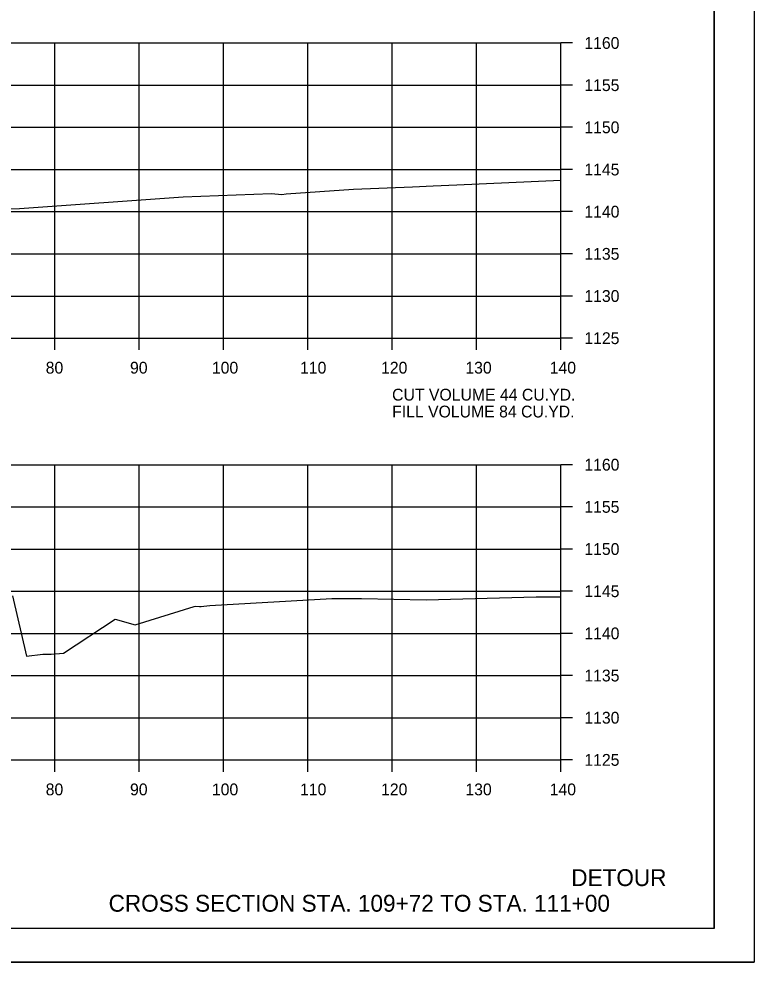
# Model space of a CAD drawing. Extents: x 1368971 to 1374497, y 378717 to 381839.
# Drawn here: x 1372484.6 to 1372571.8, y 381330 to 381441.8 of the extents above; entities that cross this region are included whole.
import ezdxf

# ---------------------------------------------------------------- set-up
doc = ezdxf.new("R2010")
doc.units = 0
for name, color, linetype in [('R_Axis', 7, 'Continuous'), ('R_Axis Annot', 7, 'Continuous'), ('R_Border', 7, 'Continuous'), ('R_Draft', 7, 'Continuous'), ('R_Exist Surface', 7, 'Continuous'), ('R_Grid', 7, 'Continuous'), ('R_No Plot', 7, 'Continuous')]:
    doc.layers.add(name, color=color, linetype=linetype)

msp = doc.modelspace()

# ---------------------------------------------------------------- linework, layer by layer
at = {"layer": 'R_Axis'}
for p, q in [((1372548.91, 381403.99), (1372548.91, 381438.99)), ((1372550.31, 381438.99), (1372548.91, 381438.99)), ((1372550.31, 381433.99), (1372548.91, 381433.99)), ((1372550.31, 381428.99), (1372548.91, 381428.99)), ((1372550.31, 381423.99), (1372548.91, 381423.99)), ((1372550.31, 381418.99), (1372548.91, 381418.99)), ((1372550.31, 381413.99), (1372548.91, 381413.99)), ((1372550.31, 381408.99), (1372548.91, 381408.99)), ((1372268.91, 381403.99), (1372548.91, 381403.99)), ((1372488.91, 381402.59), (1372488.91, 381403.99)), ((1372498.91, 381402.59), (1372498.91, 381403.99)), ((1372508.91, 381402.59), (1372508.91, 381403.99)), ((1372518.91, 381402.59), (1372518.91, 381403.99)), ((1372528.91, 381402.59), (1372528.91, 381403.99)), ((1372538.91, 381402.59), (1372538.91, 381403.99)), ((1372548.91, 381402.59), (1372548.91, 381403.99)), ((1372550.31, 381403.99), (1372548.91, 381403.99)), ((1372548.91, 381353.99), (1372548.91, 381388.99)), ((1372550.31, 381388.99), (1372548.91, 381388.99)), ((1372550.31, 381383.99), (1372548.91, 381383.99)), ((1372550.31, 381378.99), (1372548.91, 381378.99)), ((1372550.31, 381373.99), (1372548.91, 381373.99)), ((1372550.31, 381368.99), (1372548.91, 381368.99)), ((1372550.31, 381363.99), (1372548.91, 381363.99)), ((1372550.31, 381358.99), (1372548.91, 381358.99)), ((1372268.91, 381353.99), (1372548.91, 381353.99)), ((1372488.91, 381352.59), (1372488.91, 381353.99)), ((1372498.91, 381352.59), (1372498.91, 381353.99)), ((1372508.91, 381352.59), (1372508.91, 381353.99)), ((1372518.91, 381352.59), (1372518.91, 381353.99)), ((1372528.91, 381352.59), (1372528.91, 381353.99)), ((1372538.91, 381352.59), (1372538.91, 381353.99)), ((1372548.91, 381352.59), (1372548.91, 381353.99)), ((1372550.31, 381353.99), (1372548.91, 381353.99))]:
    msp.add_line(p, q, dxfattribs=at)
at = {"layer": 'R_Border'}
for q in [(1372567.09, 381539.45), (1372250.91, 381333.99)]:
    msp.add_line((1372567.09, 381333.99), q, dxfattribs=at)
at = {"layer": 'R_Exist Surface'}
for points in [[(1372483.24, 381419.34), (1372484.73, 381419.38), (1372504.15, 381420.73), (1372514.62, 381421.14), (1372515.85, 381421.03), (1372516.36, 381421.11), (1372524.35, 381421.66), (1372531.35, 381421.93), (1372533.77, 381422.04), (1372536.58, 381422.18), (1372548.91, 381422.71)], [(1372483.89, 381373.44), (1372485.55, 381366.29), (1372487.5, 381366.51), (1372488.47, 381366.53), (1372489.95, 381366.64), (1372496.06, 381370.69), (1372498.43, 381370), (1372505.42, 381372.17), (1372505.64, 381372.2), (1372506.07, 381372.18), (1372506.27, 381372.19), (1372506.59, 381372.22), (1372507.31, 381372.29), (1372521.75, 381373.14), (1372525.27, 381373.13), (1372532.97, 381372.97), (1372546, 381373.33), (1372548.91, 381373.34)]]:
    msp.add_lwpolyline(points, dxfattribs=at)
at = {"layer": 'R_Grid'}
for p, q in [((1372268.91, 381438.99), (1372548.91, 381438.99)), ((1372488.91, 381403.99), (1372488.91, 381438.99)), ((1372498.91, 381403.99), (1372498.91, 381438.99)), ((1372508.91, 381403.99), (1372508.91, 381438.99)), ((1372518.91, 381403.99), (1372518.91, 381438.99)), ((1372528.91, 381403.99), (1372528.91, 381438.99)), ((1372538.91, 381403.99), (1372538.91, 381438.99)), ((1372548.91, 381403.99), (1372548.91, 381438.99)), ((1372268.91, 381433.99), (1372548.91, 381433.99)), ((1372268.91, 381428.99), (1372548.91, 381428.99)), ((1372268.91, 381423.99), (1372548.91, 381423.99)), ((1372268.91, 381418.99), (1372548.91, 381418.99)), ((1372268.91, 381413.99), (1372548.91, 381413.99)), ((1372268.91, 381408.99), (1372548.91, 381408.99)), ((1372268.91, 381403.99), (1372548.91, 381403.99)), ((1372268.91, 381388.99), (1372548.91, 381388.99)), ((1372488.91, 381353.99), (1372488.91, 381388.99)), ((1372498.91, 381353.99), (1372498.91, 381388.99)), ((1372508.91, 381353.99), (1372508.91, 381388.99)), ((1372518.91, 381353.99), (1372518.91, 381388.99)), ((1372528.91, 381353.99), (1372528.91, 381388.99)), ((1372538.91, 381353.99), (1372538.91, 381388.99)), ((1372548.91, 381353.99), (1372548.91, 381388.99)), ((1372268.91, 381383.99), (1372548.91, 381383.99)), ((1372268.91, 381378.99), (1372548.91, 381378.99)), ((1372268.91, 381373.99), (1372548.91, 381373.99)), ((1372268.91, 381368.99), (1372548.91, 381368.99)), ((1372268.91, 381363.99), (1372548.91, 381363.99)), ((1372268.91, 381358.99), (1372548.91, 381358.99)), ((1372268.91, 381353.99), (1372548.91, 381353.99))]:
    msp.add_line(p, q, dxfattribs=at)
at = {"layer": 'R_No Plot'}
msp.add_line((1372238.51, 381330.02), (1372571.85, 381330.02), dxfattribs=at)
for points in [[(1372238.51, 381543.35), (1372571.85, 381543.35), (1372571.85, 381330.01), (1372238.51, 381330.01)], [(1372484.83, 381539.45), (1372484.83, 381529.57), (1372520.57, 381529.57), (1372520.57, 381526.65), (1372543.77, 381526.65), (1372543.77, 381503.44), (1372567.09, 381503.44), (1372567.09, 381333.99), (1372250.91, 381333.99), (1372250.91, 381539.45)]]:
    msp.add_lwpolyline(points, close=True, dxfattribs=at)

# ---------------------------------------------------------------- texts
at = {"layer": 'R_Axis Annot'}
for s, p in [('1160', (1372551.71, 381438.29)), ('1155', (1372551.71, 381433.29)), ('1150', (1372551.71, 381428.29)), ('1145', (1372551.71, 381423.29)), ('1140', (1372551.71, 381418.29)), ('1135', (1372551.71, 381413.29)), ('1130', (1372551.71, 381408.29)), ('1125', (1372551.71, 381403.29)), ('80', (1372487.83, 381399.79)), ('90', (1372497.83, 381399.79)), ('100', (1372507.54, 381399.79)), ('110', (1372517.99, 381399.79)), ('120', (1372527.6, 381399.79)), ('130', (1372537.6, 381399.79)), ('140', (1372547.6, 381399.79)), ('CUT VOLUME 44 CU.YD.', (1372528.91, 381396.59)), ('FILL VOLUME 84 CU.YD.', (1372528.91, 381394.59)), ('1160', (1372551.71, 381388.29)), ('1155', (1372551.71, 381383.29)), ('1150', (1372551.71, 381378.29)), ('1145', (1372551.71, 381373.29)), ('1140', (1372551.71, 381368.29)), ('1135', (1372551.71, 381363.29)), ('1130', (1372551.71, 381358.29)), ('1125', (1372551.71, 381353.29)), ('80', (1372487.83, 381349.79)), ('90', (1372497.83, 381349.79)), ('100', (1372507.54, 381349.79)), ('110', (1372517.99, 381349.79)), ('120', (1372527.6, 381349.79)), ('130', (1372537.6, 381349.79)), ('140', (1372547.6, 381349.79))]:
    msp.add_text(s, height=1.4, dxfattribs=at).set_placement(p)
at = {"layer": 'R_Draft'}
for s, p in [('DETOUR', (1372550.16, 381339.03)), ('CROSS SECTION STA. 109+72 TO STA. 111+00', (1372495.29, 381335.99))]:
    msp.add_text(s, height=2, dxfattribs=at).set_placement(p)

doc.saveas('drawing.dxf')
